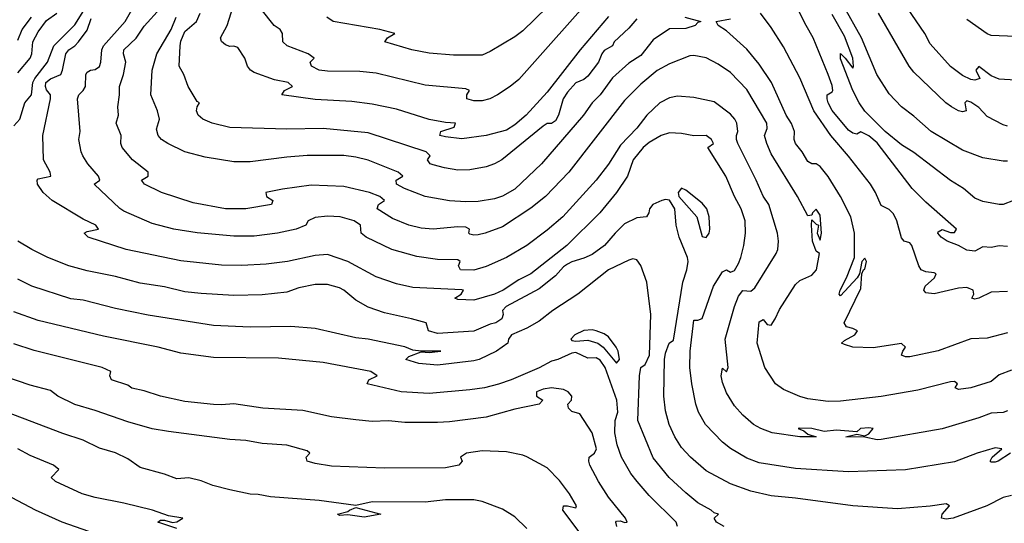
# Model space of a CAD drawing. Header units: metres. Extents: x -46681 to -43747, y -240911 to -237677.
# Tile 508 of 656: x -46193 to -46072, y -239142 to -239080. Entities that reach past the tile are written whole.
import ezdxf

# ---------------------------------------------------------------- set-up
doc = ezdxf.new("R2010")
doc.units = ezdxf.units.M
doc.layers.add('CONTOUR_INDEX', color=1, linetype='Continuous')
doc.layers.add('CONTOUR_INTER', color=3, linetype='Continuous')

msp = doc.modelspace()

# ---------------------------------------------------------------- linework, layer by layer
at = {"layer": 'CONTOUR_INDEX'}
for points, elevation in [([(-46071.6, -239108.17), (-46072.6, -239108.09), (-46073.6, -239108.27), (-46074.6, -239108.22), (-46075.6, -239108.73), (-46076.6, -239108.59), (-46077.6, -239108.03), (-46078.98, -239107.52), (-46079.75, -239107.02), (-46080.14, -239106.52), (-46080.1, -239106.36), (-46079.6, -239106.07), (-46078.6, -239106.42), (-46078.1, -239106.43), (-46077.84, -239106.02), (-46081.6, -239102.73), (-46083.31, -239101.02), (-46087.6, -239095.44), (-46088.6, -239094.58), (-46089.6, -239094.07), (-46090.1, -239094.36), (-46090.6, -239094.23), (-46091.1, -239093.88), (-46093.1, -239091.46), (-46093.6, -239090.52), (-46093.73, -239090.02), (-46093.72, -239089.52), (-46093.1, -239089.16), (-46093.05, -239089.02), (-46093.1, -239088.4), (-46093.59, -239087.02), (-46095.45, -239082.52), (-46096.32, -239081.02), (-46098.05, -239077.52)], 105), ([(-46120.6, -239079.93), (-46124.06, -239084.02), (-46128.1, -239089.19), (-46130.68, -239092.02), (-46132.1, -239093.23), (-46133.1, -239093.86), (-46135.6, -239094.55), (-46138.6, -239094.93), (-46140.6, -239094.7), (-46141.28, -239094.52), (-46141.18, -239094.02), (-46139.55, -239093.52), (-46139.38, -239093.02), (-46140.6, -239092.95), (-46142.6, -239092.57), (-46146.6, -239091.3), (-46149.6, -239090.67), (-46152.1, -239090.34), (-46156.6, -239090.12), (-46160.71, -239089.52), (-46160.38, -239089.02), (-46159.37, -239088.52), (-46159.91, -239088.02), (-46161.6, -239087.69), (-46164.1, -239086.8), (-46164.53, -239086.52), (-46164.9, -239086.02), (-46165.25, -239085.02), (-46166.1, -239083.72), (-46166.6, -239083.56), (-46167.1, -239083.6), (-46167.6, -239083.41), (-46168.1, -239082.99), (-46168.23, -239082.52), (-46167.4, -239081.02), (-46166.48, -239078.02)], 105), ([(-46071.24, -239133.52), (-46072.73, -239134.52), (-46073.1, -239134.64), (-46073.6, -239134.63), (-46073.71, -239134.52), (-46073.48, -239134.02), (-46072.29, -239133.02), (-46073.1, -239132.89), (-46075.33, -239133.52), (-46078.1, -239134.6), (-46084.1, -239135.57), (-46091.1, -239135.81), (-46097.6, -239135.43), (-46102.1, -239134.71), (-46103.6, -239134.13), (-46105.6, -239132.96), (-46106.6, -239132.19), (-46108.67, -239130.02), (-46109.54, -239128.52), (-46109.86, -239127.52), (-46110.35, -239125.02), (-46110.58, -239123.02), (-46110.57, -239121.02), (-46110.1, -239117.19), (-46109.6, -239117.22), (-46109.1, -239117.01), (-46107.69, -239113.02), (-46106.6, -239111.28), (-46106.1, -239111.04), (-46105.6, -239111.3), (-46105.1, -239111.09), (-46104.6, -239110.24), (-46104.35, -239109.52), (-46103.95, -239108.02), (-46103.75, -239106.52), (-46103.82, -239105.02), (-46104.29, -239103.52), (-46105.13, -239102.02), (-46106.18, -239099.52), (-46108.4, -239096.02), (-46107.7, -239095.52), (-46107.92, -239095.02), (-46108.6, -239094.54), (-46110.1, -239094.59), (-46111.6, -239094.28), (-46113.1, -239094.21), (-46114.1, -239094.51), (-46115.6, -239095.37), (-46116.33, -239096.02), (-46117.55, -239097.52), (-46118.25, -239099.52), (-46119.59, -239101.52), (-46121.65, -239104.02), (-46125.68, -239108.02), (-46130.1, -239111.5), (-46131.6, -239112.27), (-46133.52, -239113.52), (-46134.59, -239114.02), (-46137.1, -239114.75), (-46139.1, -239114.68), (-46139.45, -239114.52), (-46138.66, -239114.02), (-46138.38, -239113.52), (-46138.6, -239113.46), (-46144.6, -239113.2), (-46146.6, -239112.73), (-46149.1, -239111.9), (-46152.6, -239110.02), (-46155.1, -239109.13), (-46156.6, -239109.25), (-46159.98, -239110.02), (-46162.6, -239110.31), (-46165.6, -239110.49), (-46168.1, -239110.46), (-46173.1, -239109.93), (-46179.81, -239108.52), (-46184.46, -239107.02), (-46184.95, -239106.52), (-46184.6, -239106.31), (-46183.2, -239106.02), (-46183.53, -239105.52), (-46185.1, -239104.79), (-46188.91, -239102.52), (-46190.02, -239101.52), (-46190.69, -239100.52), (-46190.73, -239100.02), (-46190.6, -239099.83), (-46189.07, -239099.52), (-46189.13, -239099.02), (-46189.96, -239097.52), (-46190.04, -239094.52), (-46189.1, -239090.02), (-46189.11, -239089.52), (-46189.6, -239088.93), (-46189.73, -239088.52), (-46189.67, -239088.02), (-46189.1, -239087.57), (-46187.85, -239087.02), (-46187.61, -239086.52), (-46187.21, -239084.52), (-46186.86, -239084.02), (-46186.1, -239083.5), (-46185.66, -239083.02), (-46184.6, -239081.61), (-46184.1, -239080.17)], 100), ([(-46070.6, -239082.36), (-46073.6, -239082.25), (-46074.1, -239082.06), (-46076.6, -239080.28)], 110), ([(-46123.58, -239144.02), (-46126.18, -239140.52), (-46126.1, -239140), (-46125.6, -239139.99), (-46124.6, -239140.24), (-46124.52, -239140.02), (-46125.36, -239138.52), (-46126.6, -239136.88), (-46128.1, -239135.35), (-46130.6, -239133.99), (-46131.1, -239133.77), (-46133.1, -239133.37), (-46136.1, -239133.23), (-46138, -239133.52), (-46138.75, -239134.02), (-46138.57, -239134.52), (-46138.98, -239135.02), (-46140.6, -239135.34), (-46148.1, -239135.38), (-46154.6, -239135.12), (-46156.6, -239134.8), (-46157.58, -239134.52), (-46157.69, -239134.02), (-46157.26, -239133.52), (-46157.6, -239133.24), (-46160.1, -239132.55), (-46163.1, -239132.35), (-46165.1, -239131.97), (-46167.1, -239131.87), (-46174.6, -239130.89), (-46176.6, -239130.53), (-46179.6, -239129.69), (-46183.6, -239128.28), (-46186.1, -239127.55), (-46188.21, -239126.52), (-46189.1, -239125.84), (-46191.6, -239125.19), (-46194.6, -239124.18)], 95)]:
    msp.add_lwpolyline(points, dxfattribs=dict(at, elevation=elevation))
at = {"layer": 'CONTOUR_INTER'}
for points, elevation in [([(-46070.6, -239087.72), (-46072.6, -239087.62), (-46073.6, -239087.21), (-46075.1, -239086.06), (-46075.47, -239086.52), (-46075, -239087.52), (-46075.6, -239087.73), (-46076.1, -239087.64), (-46077.1, -239087.17), (-46078.6, -239086.04), (-46081.1, -239083.26), (-46081.75, -239082.02), (-46088.21, -239072.52)], 109), ([(-46121.71, -239076.52), (-46131.6, -239087.65), (-46132.67, -239088.52), (-46134.2, -239089.52), (-46135.14, -239090.02), (-46136.1, -239090.28), (-46137.1, -239090.28), (-46137.98, -239090.02), (-46137.97, -239089.52), (-46137.67, -239089.02), (-46138.1, -239088.81), (-46143.1, -239088.34), (-46149.1, -239086.89), (-46151.1, -239086.67), (-46155.1, -239086.64), (-46156.1, -239086.49), (-46157.05, -239086.02), (-46157.23, -239085.52), (-46156.72, -239085.02), (-46157.45, -239084.52), (-46160.03, -239083.52), (-46160.58, -239083.02), (-46160.63, -239082.02), (-46160.91, -239081.52), (-46161.63, -239081.02), (-46163.22, -239079.02)], 106), ([(-46193.6, -239093.33), (-46192.88, -239092.52), (-46192.25, -239090.52), (-46191.42, -239089.52), (-46191.27, -239088.02), (-46191.04, -239087.52), (-46189.45, -239085.52), (-46188.71, -239083.52), (-46186.1, -239080.94), (-46184.1, -239077.7)], 99), ([(-46126.6, -239077.26), (-46131.1, -239081.66), (-46132.1, -239082.4), (-46135.1, -239084.23), (-46136.1, -239084.66), (-46139.6, -239084.68), (-46142.6, -239084.4), (-46144.73, -239084.02), (-46148.04, -239083.02), (-46147.7, -239082.52), (-46146.8, -239082.02), (-46148.66, -239081.52), (-46154.4, -239080.52), (-46155.16, -239080.02)], 107), ([(-46071.6, -239128.32), (-46072.1, -239128.56), (-46073.6, -239128.64), (-46075.1, -239129.21), (-46079.6, -239130.55), (-46087.1, -239131.85), (-46087.6, -239131.88), (-46089.1, -239131.55), (-46091.43, -239131.52), (-46090.1, -239131.19), (-46089.1, -239131.41), (-46088.6, -239131.14), (-46088.09, -239130.52), (-46088.6, -239130.44), (-46089.62, -239130.52), (-46090.1, -239130.91), (-46092.6, -239130.73), (-46094.1, -239130.88), (-46095.6, -239130.49), (-46097.1, -239130.48), (-46097.28, -239130.52), (-46096.6, -239130.79), (-46096.1, -239131.2), (-46095.08, -239131.52), (-46097.08, -239131.52), (-46100.49, -239131.02), (-46101.86, -239130.52), (-46102.77, -239130.02), (-46104.1, -239128.87), (-46105.1, -239127.72), (-46106.1, -239126.11), (-46106.6, -239124.84), (-46106.73, -239124.02), (-46106.6, -239123.1), (-46106.1, -239123.55), (-46105.89, -239123.02), (-46106.25, -239119.52), (-46105.12, -239115.52), (-46104.6, -239114.24), (-46104.1, -239113.55), (-46103.1, -239113.65), (-46102.6, -239113.25), (-46100.01, -239109.02), (-46099.78, -239108.52), (-46099.69, -239107.52), (-46099.84, -239106.52), (-46100.9, -239103.02), (-46101.6, -239101.98), (-46102.43, -239100.02), (-46104.71, -239095.52), (-46104.86, -239095.02), (-46104.88, -239094.52), (-46104.69, -239094.02), (-46104.84, -239093.02), (-46105.08, -239092.52), (-46105.6, -239091.92), (-46107.6, -239090.38), (-46110.1, -239089.86), (-46112.1, -239089.7), (-46113.1, -239089.89), (-46114.28, -239090.52), (-46115.88, -239092.02), (-46117.1, -239093.64), (-46119.1, -239095.72), (-46120.6, -239098.05), (-46122.1, -239100.02), (-46126.21, -239104.52), (-46128.1, -239106.17), (-46130.6, -239108.04), (-46133.1, -239109.52), (-46135.6, -239110.63), (-46137.1, -239111.05), (-46138.75, -239111.02), (-46138.99, -239110.52), (-46138.81, -239110.02), (-46139.1, -239109.81), (-46141.6, -239109.74), (-46144.1, -239109.37), (-46147.2, -239108.52), (-46150.33, -239107.02), (-46150.94, -239106.52), (-46151.02, -239105.52), (-46151.8, -239105.02), (-46153.52, -239104.52), (-46155.1, -239104.45), (-46156.6, -239104.61), (-46157.48, -239105.02), (-46157.73, -239105.52), (-46158.93, -239106.02), (-46161.22, -239106.52), (-46164.1, -239106.88), (-46166.6, -239106.9), (-46171.1, -239106.5), (-46173.96, -239106.02), (-46176.6, -239105.35), (-46180.1, -239103.8), (-46180.6, -239103.49), (-46183.74, -239100.52), (-46183.04, -239100.02), (-46183.19, -239099.52), (-46184.5, -239098.02), (-46185.12, -239097.02), (-46185.34, -239096.52), (-46185.61, -239095.02), (-46185.44, -239094.02), (-46185.8, -239090.02), (-46185.61, -239089.52), (-46185.1, -239089.02), (-46184.8, -239088.52), (-46184.76, -239087.02), (-46184.6, -239086.74), (-46184.2, -239086.52), (-46183.6, -239086.41), (-46183.1, -239086.07), (-46182.9, -239085.52), (-46182.79, -239084.02), (-46182.6, -239083.52), (-46179.94, -239080.52), (-46178.77, -239078.52)], 101), ([(-46071.1, -239123.33), (-46072.6, -239123.92), (-46073.6, -239124.73), (-46076.1, -239125.53), (-46077.6, -239125.72), (-46078.01, -239125.52), (-46077.73, -239125.02), (-46078.1, -239124.74), (-46078.6, -239124.76), (-46082.6, -239125.79), (-46087.1, -239126.58), (-46092.1, -239127.15), (-46093.6, -239127.17), (-46096.1, -239126.85), (-46097.1, -239126.58), (-46099.1, -239125.7), (-46100.08, -239125.02), (-46101.39, -239123.02), (-46102.33, -239120.02), (-46102.1, -239117.41), (-46101.6, -239117.13), (-46101.1, -239117.75), (-46100.6, -239117.81), (-46100.1, -239117.04), (-46099.6, -239115.89), (-46097.6, -239112.84), (-46097.1, -239112.34), (-46095.6, -239111.68), (-46095.06, -239111.02), (-46094.66, -239109.02), (-46095.1, -239108.75), (-46095.55, -239107.52), (-46095.67, -239105.52), (-46095.6, -239104.88), (-46095.1, -239105.4), (-46094.81, -239105.52), (-46094.94, -239106.52), (-46094.6, -239107.39), (-46094.41, -239106.52), (-46094.6, -239104.33), (-46095.1, -239103.56), (-46095.52, -239104.02), (-46095.6, -239104.33), (-46096.1, -239104.39), (-46097.38, -239102.02), (-46100.6, -239096.8), (-46101.16, -239095.52), (-46101.44, -239094.52), (-46101.1, -239093.68), (-46101.14, -239093.02), (-46103.6, -239088.89), (-46105.6, -239086.8), (-46107.1, -239085.79), (-46108.6, -239085.01), (-46110.1, -239084.69), (-46110.6, -239084.75), (-46113.1, -239085.72), (-46114.6, -239086.55), (-46116.6, -239088.23), (-46118.6, -239090.23), (-46125.45, -239099.02), (-46128.31, -239102.02), (-46130.1, -239103.46), (-46133.6, -239105.76), (-46135.72, -239106.52), (-46136.6, -239106.71), (-46137.1, -239106.77), (-46137.6, -239106.64), (-46137.72, -239106.52), (-46137.65, -239106.02), (-46138.1, -239105.78), (-46139.1, -239105.76), (-46142.1, -239106.03), (-46143.6, -239105.89), (-46145.1, -239105.52), (-46147.1, -239104.71), (-46148.98, -239103.52), (-46148.83, -239103.02), (-46148.09, -239102.52), (-46148.65, -239102.02), (-46149.91, -239101.52), (-46153.1, -239100.78), (-46157.1, -239100.64), (-46160.6, -239101.1), (-46162.67, -239101.52), (-46162.58, -239102.02), (-46161.81, -239102.52), (-46161.98, -239103.02), (-46165.1, -239103.52), (-46167.6, -239103.52), (-46171.6, -239102.79), (-46175.48, -239101.52), (-46177.56, -239100.52), (-46177.91, -239100.02), (-46177.12, -239099.52), (-46177.09, -239099.02), (-46179.04, -239097.52), (-46180.3, -239096.02), (-46180.46, -239095.52), (-46180.42, -239094.52), (-46181.02, -239093.02), (-46180.74, -239092.02), (-46180.83, -239091.02), (-46180.62, -239089.52), (-46180.64, -239088.52), (-46180.15, -239087.02), (-46179.85, -239085.52), (-46180.13, -239084.52), (-46180.11, -239084.02), (-46178.6, -239082.56), (-46177.6, -239081.11), (-46175.6, -239078.88)], 102), ([(-46071.6, -239097.69), (-46072.1, -239097.7), (-46074.6, -239097.27), (-46077.1, -239096.34), (-46080.97, -239094.02), (-46083.1, -239092.16), (-46084.6, -239091.02), (-46086.1, -239089.42), (-46087.65, -239087.02), (-46089.52, -239082.52), (-46091.78, -239078.52)], 107), ([(-46193.1, -239086.84), (-46191.58, -239085.02), (-46191.4, -239084.52), (-46191.29, -239083.02), (-46190.6, -239081.8), (-46189.6, -239080.42), (-46188.31, -239079.52)], 98), ([(-46193.1, -239082.83), (-46192.56, -239081.52), (-46191.42, -239080.02)], 97), ([(-46111.19, -239080.02), (-46109.24, -239080.52), (-46109.6, -239080.64), (-46109.94, -239081.02), (-46111.1, -239081.4), (-46113.1, -239081.43), (-46115.1, -239082.79), (-46116.6, -239084.72), (-46118.1, -239085.66), (-46120.1, -239087.43), (-46121.62, -239089.52), (-46122.6, -239090.52), (-46123.67, -239092.02), (-46128.79, -239098.02), (-46132.1, -239101.1), (-46133.6, -239101.98), (-46134.6, -239102.3), (-46136.6, -239102.65), (-46138.1, -239102.67), (-46140.1, -239102.57), (-46143.09, -239102.02), (-46145.63, -239101.02), (-46146.6, -239100.52), (-46146.64, -239100.02), (-46145.82, -239099.52), (-46146.4, -239099.02), (-46150.1, -239097.55), (-46151.6, -239097.18), (-46153.1, -239096.99), (-46157.6, -239096.98), (-46160.1, -239097.17), (-46164.6, -239097.76), (-46166.6, -239097.76), (-46170.1, -239097.21), (-46172.6, -239096.55), (-46174.69, -239095.52), (-46175.46, -239095.02), (-46175.9, -239094.52), (-46176.1, -239093.75), (-46175.72, -239092.52), (-46175.98, -239091.52), (-46176.78, -239089.52), (-46176.6, -239086.5), (-46176.05, -239084.52), (-46174.3, -239081.52), (-46173.68, -239080.02)], 103), ([(-46117.1, -239080.19), (-46118.1, -239081.35), (-46119.88, -239083.02), (-46120.11, -239083.52), (-46121.1, -239084.1), (-46121.41, -239084.52), (-46121.8, -239085.52), (-46123.1, -239087.26), (-46123.6, -239087.67), (-46124.6, -239088.08), (-46125.6, -239089.21), (-46126.14, -239090.02), (-46126.72, -239092.02), (-46127.1, -239092.73), (-46127.6, -239093.04), (-46128.1, -239093.05), (-46128.6, -239093.4), (-46133.69, -239097.52), (-46134.6, -239098.02), (-46135.6, -239098.37), (-46137.6, -239098.73), (-46139.1, -239098.77), (-46140.72, -239098.52), (-46142.1, -239098.13), (-46142.48, -239098.02), (-46142.82, -239097.52), (-46142.49, -239097.02), (-46142.98, -239096.52), (-46150.1, -239094.19), (-46155.6, -239093.66), (-46160.1, -239093.74), (-46167.1, -239093.53), (-46169.25, -239093.02), (-46170.4, -239092.52), (-46170.97, -239092.02), (-46171.19, -239091.52), (-46171.1, -239091.02), (-46170.79, -239090.52), (-46171.1, -239090.34), (-46172.2, -239088.52), (-46172.71, -239087.02), (-46173.31, -239086.02), (-46173.19, -239083.52), (-46173.1, -239082.96), (-46172.6, -239081.78), (-46171.19, -239080.52), (-46170.71, -239079.52)], 104), ([(-46071.6, -239118.77), (-46074.1, -239119.4), (-46076.1, -239119.51), (-46080.1, -239120.97), (-46083.6, -239121.7), (-46084.1, -239121.72), (-46084.59, -239121.52), (-46084.45, -239121.02), (-46084.11, -239120.52), (-46084.6, -239120.07), (-46088.1, -239120.62), (-46090.6, -239120.51), (-46091.6, -239120.2), (-46091.98, -239120.02), (-46091.6, -239119.69), (-46090.33, -239119.02), (-46089.99, -239118.52), (-46090.6, -239118.21), (-46091.36, -239118.02), (-46091.65, -239117.52), (-46089.6, -239113.32), (-46089.47, -239111.52), (-46089.25, -239111.02), (-46089.1, -239110.95), (-46088.9, -239110.02), (-46089.1, -239109.58), (-46089.46, -239110.02), (-46089.77, -239111.52), (-46090.05, -239112.02), (-46092.1, -239114.23), (-46092.26, -239114.02), (-46092.15, -239113.52), (-46091.36, -239112.02), (-46090.36, -239109.52), (-46090.39, -239106.52), (-46090.83, -239104.52), (-46092.1, -239102.03), (-46093.6, -239099.56), (-46094.6, -239098.34), (-46095.1, -239097.99), (-46095.6, -239098.02), (-46096.1, -239097.72), (-46096.81, -239096.52), (-46097.6, -239095.51), (-46097.78, -239095.02), (-46097.76, -239094.02), (-46098.1, -239093.07), (-46098.77, -239092.02), (-46100.57, -239088.02), (-46102.1, -239085.76), (-46103.6, -239083.91), (-46106.1, -239081.66), (-46107.11, -239081.02), (-46107.37, -239080.52), (-46105.6, -239080.22)], 103), ([(-46071.6, -239113.67), (-46073.6, -239113.76), (-46075.1, -239114.51), (-46075.6, -239114.61), (-46075.98, -239114.52), (-46075.74, -239114.02), (-46075.82, -239113.52), (-46076.6, -239113.19), (-46077.6, -239113.26), (-46080.6, -239113.99), (-46081.6, -239113.85), (-46081.85, -239113.52), (-46081.69, -239113.02), (-46080.57, -239112.02), (-46080.33, -239111.52), (-46080.6, -239111.38), (-46081.6, -239111.27), (-46082.19, -239111.02), (-46082.49, -239110.52), (-46083.35, -239108.02), (-46083.6, -239107.69), (-46084.29, -239107.52), (-46084.6, -239107.11), (-46085.18, -239105.02), (-46085.6, -239104.15), (-46086.1, -239103.6), (-46087.1, -239103.14), (-46087.8, -239101.52), (-46088.42, -239100.52), (-46091.1, -239097.08), (-46093.3, -239094.52), (-46095.35, -239091.52), (-46097.1, -239087.43), (-46099.1, -239083.65), (-46100.6, -239081.25), (-46101.91, -239079.52)], 104), ([(-46069.6, -239102.03), (-46072.1, -239103), (-46072.6, -239103.02), (-46074.6, -239102.62), (-46075.6, -239102.21), (-46077.01, -239101.02), (-46078.6, -239100.07), (-46083.1, -239096.62), (-46084.6, -239095.69), (-46086.6, -239094.02), (-46089.1, -239091.53), (-46089.81, -239090.52), (-46090.6, -239089.01), (-46092.1, -239085.13), (-46092.1, -239084.47), (-46091.51, -239085.02), (-46090.6, -239086.28), (-46090.48, -239086.02), (-46090.59, -239085.02), (-46091.6, -239082.35), (-46093.1, -239079.68)], 106), ([(-46071.6, -239093.37), (-46072.1, -239093.23), (-46074.1, -239092.19), (-46075.1, -239091.08), (-46076.1, -239090.43), (-46076.6, -239090.28), (-46076.83, -239090.52), (-46076.66, -239091.52), (-46077.1, -239091.62), (-46077.6, -239091.52), (-46078.46, -239091.02), (-46079.17, -239090.52), (-46083.1, -239086.74), (-46083.68, -239086.02), (-46087.43, -239079.52)], 108), ([(-46111.6, -239101), (-46112.01, -239101.52), (-46111.95, -239102.02), (-46109.73, -239104.52), (-46109.1, -239106.95), (-46108.6, -239107.05), (-46108.23, -239106.52), (-46108.12, -239106.02), (-46108.22, -239104.52), (-46108.52, -239103.52), (-46109.1, -239102.85), (-46111.1, -239101.26), (-46111.6, -239101)], 99), ([(-46071.1, -239138.72), (-46072.1, -239138.96), (-46074.13, -239140.02), (-46078.26, -239141.52), (-46079.1, -239141.63), (-46079.68, -239141.52), (-46079.59, -239141.02), (-46078.72, -239140.02), (-46079.1, -239139.74), (-46081.1, -239140.06), (-46085.1, -239140.38), (-46090.6, -239140.02), (-46097.6, -239139.04), (-46100.6, -239138.78), (-46103.1, -239138.19), (-46105.6, -239137.31), (-46108.6, -239135.72), (-46110.5, -239134.02), (-46111.6, -239132.82), (-46112.45, -239131.52), (-46113.14, -239130.02), (-46113.6, -239128.35), (-46113.77, -239126.52), (-46113.7, -239122.02), (-46113.6, -239121.27), (-46113.12, -239120.02), (-46112.6, -239119.65), (-46111.44, -239112.52), (-46110.96, -239111.02), (-46110.8, -239110.02), (-46110.89, -239109.52), (-46111.92, -239107.02), (-46112.28, -239105.52), (-46112.45, -239103.52), (-46113.1, -239102.46), (-46113.6, -239102.4), (-46114.04, -239102.52), (-46115.14, -239103.02), (-46115.54, -239103.52), (-46115.63, -239104.02), (-46115.91, -239104.52), (-46117.1, -239104.65), (-46118.6, -239105.38), (-46119.77, -239106.52), (-46121.06, -239108.02), (-46122.6, -239109.14), (-46123.6, -239109.59), (-46125.1, -239110.03), (-46125.6, -239110.32), (-46126.1, -239110.67), (-46127.1, -239111.75), (-46129.1, -239113.34), (-46133.14, -239115.52), (-46133.61, -239116.02), (-46133.53, -239116.52), (-46133.68, -239117.02), (-46134.41, -239117.52), (-46135.1, -239117.69), (-46137.1, -239118.55), (-46141.6, -239118.84), (-46142.67, -239118.52), (-46142.98, -239117.52), (-46144.76, -239117.02), (-46148.1, -239116.32), (-46150.1, -239115.62), (-46151.6, -239114.73), (-46153.1, -239113.5), (-46153.6, -239113.24), (-46155.1, -239112.83), (-46156.6, -239112.83), (-46158.6, -239113.23), (-46160.1, -239113.78), (-46163.1, -239114.1), (-46166.6, -239114.18), (-46170.6, -239113.94), (-46172.6, -239113.71), (-46175.1, -239113.13), (-46178.1, -239112.67), (-46181.1, -239111.84), (-46184.6, -239111.14), (-46186.86, -239110.52), (-46189.42, -239109.52), (-46191.4, -239108.52), (-46193.11, -239107.52)], 99), ([(-46106.36, -239142.52), (-46107.32, -239142.02), (-46107.62, -239141.52), (-46107.09, -239141.02), (-46107.6, -239140.86), (-46107.97, -239140.52), (-46109.6, -239139.63), (-46111.1, -239138.42), (-46113.12, -239136.52), (-46115.1, -239134.09), (-46116.98, -239129.52), (-46116.79, -239124.02), (-46116.6, -239123), (-46116.1, -239122.64), (-46115.54, -239121.52), (-46115.39, -239116.52), (-46115.87, -239112.52), (-46116.6, -239110.48), (-46117.1, -239109.78), (-46117.6, -239109.68), (-46118.1, -239109.83), (-46120.58, -239111.02), (-46124.33, -239114.02), (-46127.4, -239116.02), (-46129.1, -239117.31), (-46130.6, -239118.19), (-46132.5, -239119.02), (-46132.87, -239119.52), (-46132.96, -239120.02), (-46134.35, -239121.02), (-46136.47, -239122.02), (-46137.1, -239122.19), (-46141.6, -239122.73), (-46143.89, -239122.52), (-46145.46, -239122.02), (-46145.1, -239121.65), (-46143.6, -239121.1), (-46142.6, -239121.18), (-46141.19, -239121.02), (-46143.6, -239121.01), (-46144.6, -239120.89), (-46145.6, -239120.49), (-46150.1, -239119.55), (-46151.6, -239119.38), (-46156.6, -239118.22), (-46159.6, -239117.99), (-46164.6, -239118.06), (-46169.1, -239117.84), (-46177.1, -239116.59), (-46181.1, -239115.78), (-46185.1, -239114.76), (-46186.6, -239114.58), (-46191.38, -239113.02), (-46193.1, -239112.18)], 98), ([(-46112.09, -239142.52), (-46112.27, -239142.02), (-46115.6, -239138.74), (-46117.06, -239137.02), (-46117.82, -239136.02), (-46118.97, -239134.02), (-46119.52, -239132.52), (-46119.81, -239131.02), (-46119.78, -239129.52), (-46119.44, -239128.52), (-46119.56, -239127.02), (-46121, -239123.02), (-46121.6, -239122.1), (-46122.1, -239121.82), (-46123.1, -239121.87), (-46124.6, -239121.19), (-46125.1, -239121.26), (-46126.79, -239122.02), (-46127.6, -239122.24), (-46129.1, -239123.05), (-46132.54, -239124.52), (-46134.1, -239125.05), (-46135.81, -239125.52), (-46137.6, -239125.77), (-46142.6, -239126.22), (-46146.03, -239126.02), (-46150.22, -239125.02), (-46150.02, -239124.52), (-46148.97, -239124.02), (-46149.75, -239123.52), (-46155.6, -239122.39), (-46161.1, -239121.89), (-46169.1, -239121.78), (-46173.1, -239121.27), (-46175.87, -239120.52), (-46182.6, -239119.16), (-46190.6, -239117.23), (-46193.6, -239116.2)], 97), ([(-46123.6, -239118.48), (-46124.71, -239119.02), (-46125.19, -239119.52), (-46125.1, -239119.71), (-46124.6, -239119.8), (-46123.1, -239119.64), (-46121.88, -239120.02), (-46121.24, -239120.52), (-46119.6, -239122.49), (-46119.25, -239122.02), (-46119.4, -239121.02), (-46119.63, -239120.52), (-46120.6, -239119.27), (-46121.1, -239118.87), (-46122.1, -239118.5), (-46122.6, -239118.39), (-46123.6, -239118.48)], 97), ([(-46119.57, -239142.52), (-46119.69, -239142.02), (-46119.6, -239141.9), (-46119.1, -239141.85), (-46118.6, -239142.05), (-46118.27, -239142.02), (-46118.5, -239141.52), (-46120.6, -239138.93), (-46121.81, -239137.02), (-46122.88, -239135.02), (-46123, -239134.52), (-46122.94, -239134.02), (-46122.31, -239133.52), (-46122.06, -239133.02), (-46122.59, -239131.02), (-46124.1, -239128.69), (-46125.1, -239128.43), (-46125.48, -239128.02), (-46125.58, -239127.52), (-46125.13, -239127.02), (-46125.1, -239126.52), (-46125.53, -239126.02), (-46126.1, -239125.73), (-46127.6, -239125.5), (-46128.6, -239125.69), (-46129.43, -239126.02), (-46129.43, -239126.52), (-46128.65, -239127.02), (-46129.1, -239127.52), (-46132.1, -239128.13), (-46135.6, -239129.11), (-46140.1, -239129.7), (-46141.6, -239129.77), (-46145.6, -239129.78), (-46147.6, -239129.57), (-46149.6, -239129.63), (-46151.6, -239129.46), (-46154.6, -239129.09), (-46158.1, -239128.3), (-46163.03, -239128.02), (-46166.6, -239127.48), (-46168.1, -239127.61), (-46169.1, -239127.56), (-46172.6, -239127.17), (-46175.6, -239126.55), (-46177.6, -239125.89), (-46179.1, -239125.56), (-46179.6, -239125.17), (-46181.6, -239124.52), (-46181.8, -239124.02), (-46181.68, -239123.52), (-46182.74, -239123.02), (-46191.1, -239120.94), (-46193.6, -239120.11)], 96), ([(-46130.6, -239142.79), (-46132.1, -239141.35), (-46133.6, -239140.43), (-46136.1, -239139.47), (-46137.1, -239139.28), (-46140.6, -239139.27), (-46143.1, -239139.54), (-46149.6, -239139.53), (-46151.6, -239139.94), (-46156.1, -239139.36), (-46162.1, -239138.89), (-46163.6, -239138.61), (-46164.6, -239138.56), (-46167.1, -239138.04), (-46169.16, -239137.52), (-46170.6, -239136.93), (-46172.1, -239136.58), (-46173.6, -239136.7), (-46175.1, -239136.1), (-46178.1, -239135.29), (-46179.6, -239134.21), (-46181.1, -239133.5), (-46183.1, -239132.92), (-46185.1, -239131.95), (-46187.6, -239131.13), (-46194.6, -239128.46)], 94), ([(-46173.6, -239142.78), (-46175.92, -239142.02), (-46175.6, -239141.76), (-46175.1, -239141.76), (-46174.1, -239142.03), (-46173.6, -239141.96), (-46172.86, -239141.52), (-46174.6, -239141.21), (-46176.59, -239140.52), (-46180.1, -239139.66), (-46183.6, -239138.99), (-46185.2, -239138.52), (-46188.5, -239137.02), (-46189.02, -239136.52), (-46188.09, -239135.52), (-46188.75, -239135.02), (-46191.6, -239133.82), (-46193.1, -239133)], 93), ([(-46181.1, -239144.29), (-46187.65, -239142.02), (-46190.95, -239140.52), (-46193.8, -239139.02)], 92), ([(-46152.4, -239140.52), (-46151.6, -239140.21), (-46148.52, -239141.02), (-46150.6, -239141.41), (-46152.6, -239141.12), (-46153.6, -239141.18), (-46153.87, -239141.02), (-46152.6, -239140.68), (-46152.4, -239140.52)], 94)]:
    msp.add_lwpolyline(points, dxfattribs=dict(at, elevation=elevation))

doc.saveas('drawing.dxf')
